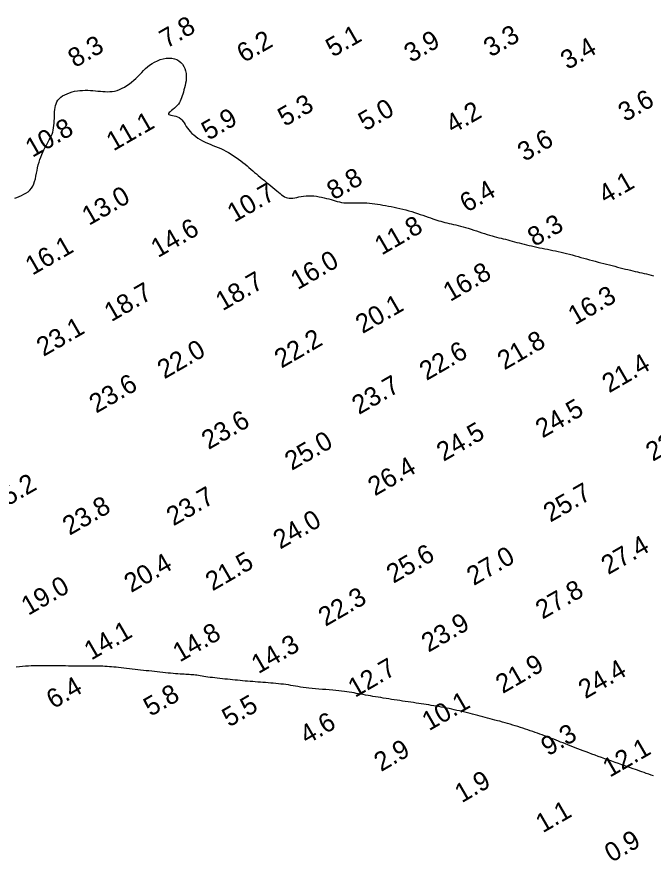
# Model space of a CAD drawing. Extents: x 3024098 to 3056816, y 418252 to 509144.
# Drawn here: x 3025484.7 to 3025652.8, y 428492.7 to 428715.9 of the extents above; entities that cross this region are included whole.
import ezdxf

# ---------------------------------------------------------------- set-up
doc = ezdxf.new("R2010")
doc.units = 0
doc.layers.add('V-CHAN-CONT-EL10', color=7, linetype='Continuous')
doc.layers.add('V-TOPO-SOUN-0911', color=7, linetype='Continuous')

msp = doc.modelspace()

# ---------------------------------------------------------------- linework, layer by layer
at = {"layer": 'V-CHAN-CONT-EL10'}
for points in [[(3025484.13, 428667.98), (3025484.74, 428668.21), (3025485.35, 428668.45), (3025485.96, 428668.72), (3025486.56, 428669.01), (3025487.12, 428669.34), (3025487.65, 428669.71), (3025488.13, 428670.13), (3025488.55, 428670.62), (3025488.89, 428671.17), (3025489.17, 428671.77), (3025489.4, 428672.43), (3025489.59, 428673.12), (3025489.75, 428673.84), (3025489.9, 428674.57), (3025490.04, 428675.32), (3025490.2, 428676.05), (3025490.38, 428676.78), (3025490.58, 428677.49), (3025490.8, 428678.19), (3025491.03, 428678.86), (3025491.28, 428679.52), (3025491.55, 428680.14), (3025491.82, 428680.74), (3025492.11, 428681.32), (3025492.41, 428681.86), (3025492.7, 428682.38), (3025493, 428682.89), (3025493.28, 428683.38), (3025493.54, 428683.88), (3025493.79, 428684.38), (3025494, 428684.89), (3025494.18, 428685.43), (3025494.33, 428685.99), (3025494.43, 428686.58), (3025494.51, 428687.18), (3025494.56, 428687.8), (3025494.6, 428688.42), (3025494.62, 428689.04), (3025494.64, 428689.65), (3025494.66, 428690.25), (3025494.69, 428690.84), (3025494.73, 428691.4), (3025494.81, 428691.94), (3025494.91, 428692.46), (3025495.06, 428692.96), (3025495.26, 428693.43), (3025495.53, 428693.87), (3025495.88, 428694.28), (3025496.3, 428694.67), (3025496.79, 428695.02), (3025497.35, 428695.33), (3025497.96, 428695.61), (3025498.61, 428695.86), (3025499.29, 428696.07), (3025499.98, 428696.24), (3025500.69, 428696.36), (3025501.39, 428696.45), (3025502.08, 428696.5), (3025502.77, 428696.52), (3025503.46, 428696.51), (3025504.14, 428696.48), (3025504.81, 428696.43), (3025505.47, 428696.37), (3025506.12, 428696.31), (3025506.77, 428696.24), (3025507.4, 428696.19), (3025508.03, 428696.15), (3025508.66, 428696.13), (3025509.29, 428696.15), (3025509.92, 428696.21), (3025510.55, 428696.32), (3025511.19, 428696.49), (3025511.84, 428696.73), (3025512.5, 428697.03), (3025513.15, 428697.37), (3025513.79, 428697.77), (3025514.43, 428698.2), (3025515.04, 428698.67), (3025515.62, 428699.16), (3025516.18, 428699.67), (3025516.71, 428700.19), (3025517.21, 428700.71), (3025517.69, 428701.23), (3025518.19, 428701.75), (3025518.69, 428702.25), (3025519.22, 428702.73), (3025519.8, 428703.18), (3025520.42, 428703.61), (3025521.11, 428703.99), (3025521.84, 428704.33), (3025522.61, 428704.61), (3025523.39, 428704.83), (3025524.18, 428704.97), (3025524.94, 428705.03), (3025525.68, 428705), (3025526.36, 428704.87), (3025526.98, 428704.63), (3025527.54, 428704.29), (3025528.03, 428703.87), (3025528.44, 428703.38), (3025528.79, 428702.83), (3025529.07, 428702.24), (3025529.27, 428701.62), (3025529.41, 428700.98), (3025529.47, 428700.33), (3025529.46, 428699.68), (3025529.41, 428699.04), (3025529.31, 428698.4), (3025529.18, 428697.78), (3025529.02, 428697.18), (3025528.86, 428696.6), (3025528.7, 428696.04), (3025528.55, 428695.52), (3025528.4, 428695.02), (3025528.25, 428694.55), (3025528.08, 428694.1), (3025527.89, 428693.67), (3025527.66, 428693.27), (3025527.4, 428692.87), (3025527.09, 428692.49), (3025526.72, 428692.12), (3025526.33, 428691.77), (3025525.92, 428691.44), (3025525.54, 428691.13), (3025525.21, 428690.85), (3025524.95, 428690.6), (3025524.79, 428690.38), (3025524.75, 428690.21), (3025524.86, 428690.09), (3025525.09, 428689.99), (3025525.42, 428689.91), (3025525.83, 428689.84), (3025526.28, 428689.75), (3025526.74, 428689.64), (3025527.2, 428689.49), (3025527.63, 428689.28), (3025528, 428689.01), (3025528.33, 428688.68), (3025528.62, 428688.3), (3025528.9, 428687.89), (3025529.18, 428687.44), (3025529.46, 428686.98), (3025529.77, 428686.51), (3025530.12, 428686.04), (3025530.52, 428685.58), (3025530.97, 428685.13), (3025531.46, 428684.7), (3025532, 428684.29), (3025532.56, 428683.89), (3025533.17, 428683.52), (3025533.79, 428683.16), (3025534.44, 428682.83), (3025535.1, 428682.52), (3025535.78, 428682.23), (3025536.47, 428681.95), (3025537.17, 428681.67), (3025537.87, 428681.39), (3025538.57, 428681.09), (3025539.27, 428680.77), (3025539.97, 428680.43), (3025540.65, 428680.05), (3025541.33, 428679.65), (3025541.99, 428679.22), (3025542.64, 428678.77), (3025543.27, 428678.31), (3025543.87, 428677.85), (3025544.46, 428677.39), (3025545.01, 428676.94), (3025545.54, 428676.5), (3025546.05, 428676.07), (3025546.54, 428675.65), (3025547.03, 428675.23), (3025547.52, 428674.81), (3025548, 428674.39), (3025548.51, 428673.97), (3025549.03, 428673.53), (3025549.57, 428673.08), (3025550.13, 428672.63), (3025550.7, 428672.17), (3025551.27, 428671.71), (3025551.83, 428671.26), (3025552.38, 428670.82), (3025552.9, 428670.39), (3025553.4, 428669.97), (3025553.85, 428669.59), (3025554.27, 428669.23), (3025554.67, 428668.9), (3025555.06, 428668.61), (3025555.45, 428668.37), (3025555.83, 428668.18), (3025556.24, 428668.05), (3025556.66, 428667.98), (3025557.12, 428667.97), (3025557.61, 428668.01), (3025558.12, 428668.1), (3025558.67, 428668.21), (3025559.24, 428668.33), (3025559.84, 428668.45), (3025560.47, 428668.55), (3025561.12, 428668.62), (3025561.79, 428668.64), (3025562.48, 428668.63), (3025563.18, 428668.58), (3025563.88, 428668.5), (3025564.57, 428668.39), (3025565.25, 428668.26), (3025565.91, 428668.11), (3025566.55, 428667.95), (3025567.15, 428667.78), (3025567.73, 428667.6), (3025568.29, 428667.43), (3025568.83, 428667.27), (3025569.38, 428667.12), (3025569.94, 428666.99), (3025570.51, 428666.88), (3025571.1, 428666.8), (3025571.72, 428666.75), (3025572.37, 428666.73), (3025573.03, 428666.73), (3025573.72, 428666.74), (3025574.42, 428666.76), (3025575.12, 428666.77), (3025575.83, 428666.78), (3025576.53, 428666.77), (3025577.23, 428666.73), (3025577.92, 428666.68), (3025578.62, 428666.61), (3025579.31, 428666.52), (3025580.01, 428666.41), (3025580.71, 428666.3), (3025581.42, 428666.17), (3025582.15, 428666.04), (3025582.88, 428665.9), (3025583.63, 428665.75), (3025584.39, 428665.6), (3025585.16, 428665.44), (3025585.93, 428665.27), (3025586.71, 428665.08), (3025587.49, 428664.89), (3025588.26, 428664.68), (3025589.04, 428664.45), (3025589.8, 428664.21), (3025590.56, 428663.97), (3025591.3, 428663.72), (3025592.02, 428663.47), (3025592.71, 428663.23), (3025593.38, 428662.99), (3025594.01, 428662.77), (3025594.61, 428662.57), (3025595.18, 428662.38), (3025595.73, 428662.2), (3025596.26, 428662.03), (3025596.79, 428661.88), (3025597.31, 428661.73), (3025597.83, 428661.59), (3025598.37, 428661.46), (3025598.92, 428661.33), (3025599.49, 428661.2), (3025600.08, 428661.07), (3025600.69, 428660.93), (3025601.31, 428660.78), (3025601.96, 428660.62), (3025602.62, 428660.45), (3025603.3, 428660.26), (3025604, 428660.05), (3025604.72, 428659.82), (3025605.44, 428659.58), (3025606.17, 428659.34), (3025606.89, 428659.09), (3025607.6, 428658.85), (3025608.3, 428658.62), (3025608.98, 428658.41), (3025609.63, 428658.21), (3025610.27, 428658.03), (3025610.88, 428657.86), (3025611.48, 428657.71), (3025612.08, 428657.55), (3025612.66, 428657.41), (3025613.24, 428657.27), (3025613.83, 428657.12), (3025614.41, 428656.97), (3025615.01, 428656.81), (3025615.6, 428656.65), (3025616.21, 428656.48), (3025616.83, 428656.32), (3025617.45, 428656.15), (3025618.09, 428655.99), (3025618.73, 428655.83), (3025619.39, 428655.67), (3025620.06, 428655.51), (3025620.73, 428655.36), (3025621.42, 428655.21), (3025622.11, 428655.06), (3025622.81, 428654.91), (3025623.51, 428654.77), (3025624.22, 428654.62), (3025624.93, 428654.48), (3025625.64, 428654.34), (3025626.35, 428654.19), (3025627.07, 428654.04), (3025627.79, 428653.89), (3025628.52, 428653.73), (3025629.25, 428653.55), (3025629.99, 428653.38), (3025630.73, 428653.18), (3025631.48, 428652.98), (3025632.24, 428652.78), (3025633, 428652.57), (3025633.76, 428652.35), (3025634.52, 428652.13), (3025635.28, 428651.92), (3025636.04, 428651.71), (3025636.8, 428651.5), (3025637.56, 428651.3), (3025638.31, 428651.1), (3025639.06, 428650.91), (3025639.81, 428650.72), (3025640.55, 428650.53), (3025641.29, 428650.35), (3025642.01, 428650.16), (3025642.73, 428649.98), (3025643.45, 428649.79), (3025644.15, 428649.61), (3025644.84, 428649.43), (3025645.52, 428649.26), (3025646.18, 428649.1), (3025646.83, 428648.94), (3025647.47, 428648.79), (3025648.09, 428648.64), (3025648.69, 428648.51), (3025649.29, 428648.38), (3025649.89, 428648.24), (3025650.48, 428648.11), (3025651.09, 428647.97), (3025651.71, 428647.82), (3025652.34, 428647.66), (3025652.99, 428647.49)], [(3025652.96, 428515.25), (3025652.3, 428515.49), (3025651.67, 428515.72), (3025651.05, 428515.94), (3025650.47, 428516.16), (3025649.9, 428516.36), (3025649.33, 428516.56), (3025648.76, 428516.76), (3025648.17, 428516.96), (3025647.56, 428517.17), (3025646.9, 428517.4), (3025646.19, 428517.65), (3025645.41, 428517.92), (3025644.59, 428518.21), (3025643.73, 428518.51), (3025642.83, 428518.83), (3025641.92, 428519.15), (3025641.01, 428519.48), (3025640.1, 428519.8), (3025639.2, 428520.13), (3025638.34, 428520.44), (3025637.5, 428520.74), (3025636.69, 428521.04), (3025635.9, 428521.33), (3025635.14, 428521.62), (3025634.4, 428521.9), (3025633.67, 428522.17), (3025632.97, 428522.44), (3025632.28, 428522.71), (3025631.61, 428522.97), (3025630.95, 428523.23), (3025630.3, 428523.48), (3025629.66, 428523.73), (3025629.04, 428523.98), (3025628.41, 428524.23), (3025627.8, 428524.48), (3025627.19, 428524.72), (3025626.58, 428524.96), (3025625.97, 428525.2), (3025625.37, 428525.43), (3025624.76, 428525.66), (3025624.15, 428525.9), (3025623.54, 428526.12), (3025622.92, 428526.35), (3025622.3, 428526.57), (3025621.67, 428526.79), (3025621.03, 428527.01), (3025620.39, 428527.23), (3025619.75, 428527.44), (3025619.09, 428527.66), (3025618.43, 428527.87), (3025617.77, 428528.09), (3025617.1, 428528.3), (3025616.42, 428528.51), (3025615.74, 428528.72), (3025615.06, 428528.92), (3025614.39, 428529.12), (3025613.71, 428529.32), (3025613.04, 428529.51), (3025612.37, 428529.7), (3025611.71, 428529.87), (3025611.06, 428530.04), (3025610.41, 428530.21), (3025609.76, 428530.37), (3025609.11, 428530.53), (3025608.47, 428530.7), (3025607.81, 428530.86), (3025607.16, 428531.03), (3025606.49, 428531.2), (3025605.82, 428531.38), (3025605.15, 428531.56), (3025604.47, 428531.74), (3025603.78, 428531.92), (3025603.09, 428532.09), (3025602.4, 428532.27), (3025601.71, 428532.44), (3025601.01, 428532.6), (3025600.31, 428532.76), (3025599.61, 428532.91), (3025598.91, 428533.05), (3025598.22, 428533.2), (3025597.53, 428533.33), (3025596.85, 428533.46), (3025596.18, 428533.58), (3025595.51, 428533.7), (3025594.86, 428533.81), (3025594.2, 428533.92), (3025593.55, 428534.03), (3025592.89, 428534.13), (3025592.23, 428534.23), (3025591.57, 428534.34), (3025590.89, 428534.44), (3025590.2, 428534.54), (3025589.5, 428534.65), (3025588.79, 428534.75), (3025588.08, 428534.86), (3025587.35, 428534.97), (3025586.63, 428535.07), (3025585.9, 428535.18), (3025585.17, 428535.29), (3025584.44, 428535.4), (3025583.71, 428535.51), (3025582.98, 428535.62), (3025582.26, 428535.73), (3025581.55, 428535.85), (3025580.85, 428535.96), (3025580.16, 428536.07), (3025579.48, 428536.18), (3025578.81, 428536.3), (3025578.15, 428536.41), (3025577.51, 428536.52), (3025576.88, 428536.64), (3025576.25, 428536.75), (3025575.63, 428536.86), (3025575.02, 428536.97), (3025574.41, 428537.08), (3025573.8, 428537.19), (3025573.19, 428537.3), (3025572.56, 428537.41), (3025571.92, 428537.51), (3025571.25, 428537.6), (3025570.54, 428537.7), (3025569.8, 428537.79), (3025569.01, 428537.87), (3025568.17, 428537.94), (3025567.28, 428538.02), (3025566.37, 428538.08), (3025565.45, 428538.15), (3025564.53, 428538.22), (3025563.62, 428538.29), (3025562.74, 428538.37), (3025561.9, 428538.46), (3025561.12, 428538.55), (3025560.38, 428538.66), (3025559.67, 428538.77), (3025559, 428538.88), (3025558.35, 428538.99), (3025557.71, 428539.1), (3025557.08, 428539.21), (3025556.45, 428539.31), (3025555.81, 428539.4), (3025555.15, 428539.48), (3025554.49, 428539.56), (3025553.83, 428539.63), (3025553.15, 428539.7), (3025552.47, 428539.76), (3025551.79, 428539.82), (3025551.11, 428539.87), (3025550.43, 428539.93), (3025549.74, 428539.98), (3025549.06, 428540.03), (3025548.38, 428540.08), (3025547.7, 428540.14), (3025547.03, 428540.19), (3025546.36, 428540.24), (3025545.69, 428540.3), (3025545.02, 428540.36), (3025544.36, 428540.42), (3025543.7, 428540.48), (3025543.04, 428540.54), (3025542.38, 428540.61), (3025541.71, 428540.67), (3025541.05, 428540.74), (3025540.37, 428540.81), (3025539.69, 428540.88), (3025539.01, 428540.96), (3025538.34, 428541.03), (3025537.67, 428541.1), (3025537.01, 428541.18), (3025536.38, 428541.26), (3025535.77, 428541.33), (3025535.19, 428541.41), (3025534.64, 428541.49), (3025534.13, 428541.57), (3025533.64, 428541.65), (3025533.18, 428541.72), (3025532.73, 428541.79), (3025532.3, 428541.86), (3025531.89, 428541.91), (3025531.48, 428541.96), (3025531.07, 428542), (3025530.66, 428542.03), (3025530.25, 428542.06), (3025529.81, 428542.08), (3025529.37, 428542.11), (3025528.89, 428542.13), (3025528.39, 428542.16), (3025527.85, 428542.19), (3025527.28, 428542.24), (3025526.66, 428542.29), (3025526.02, 428542.34), (3025525.35, 428542.4), (3025524.66, 428542.47), (3025523.95, 428542.54), (3025523.24, 428542.61), (3025522.52, 428542.69), (3025521.79, 428542.77), (3025521.07, 428542.85), (3025520.34, 428542.93), (3025519.62, 428543.01), (3025518.89, 428543.09), (3025518.15, 428543.17), (3025517.42, 428543.26), (3025516.67, 428543.34), (3025515.93, 428543.43), (3025515.18, 428543.51), (3025514.44, 428543.6), (3025513.71, 428543.68), (3025512.98, 428543.76), (3025512.28, 428543.84), (3025511.6, 428543.91), (3025510.95, 428543.98), (3025510.33, 428544.04), (3025509.73, 428544.09), (3025509.15, 428544.14), (3025508.57, 428544.18), (3025507.99, 428544.21), (3025507.4, 428544.24), (3025506.79, 428544.27), (3025506.15, 428544.28), (3025505.47, 428544.29), (3025504.76, 428544.3), (3025504.02, 428544.3), (3025503.26, 428544.3), (3025502.48, 428544.3), (3025501.67, 428544.3), (3025500.86, 428544.3), (3025500.03, 428544.3), (3025499.2, 428544.31), (3025498.37, 428544.32), (3025497.54, 428544.33), (3025496.72, 428544.34), (3025495.91, 428544.35), (3025495.11, 428544.36), (3025494.33, 428544.37), (3025493.56, 428544.38), (3025492.82, 428544.39), (3025492.1, 428544.4), (3025491.39, 428544.4), (3025490.68, 428544.4), (3025489.97, 428544.39), (3025489.26, 428544.37), (3025488.52, 428544.34), (3025487.77, 428544.3), (3025486.99, 428544.25), (3025486.19, 428544.19), (3025485.37, 428544.12), (3025484.54, 428544.04)]]:
    msp.add_lwpolyline(points, dxfattribs=at)

# ---------------------------------------------------------------- texts
at = {"layer": 'V-TOPO-SOUN-0911'}
for s, p in [('7.8', (3025524.25, 428707.47)), ('6.2', (3025544.69, 428703.67)), ('5.1', (3025568.19, 428705.13)), ('3.9', (3025588.88, 428703.7)), ('3.3', (3025609.91, 428705.15)), ('8.3', (3025500.07, 428702.36)), ('3.4', (3025630.25, 428701.83)), ('3.6', (3025645.47, 428688.06)), ('5.3', (3025555.51, 428686.81)), ('5.0', (3025576.79, 428685.62)), ('5.9', (3025535.34, 428683.16)), ('4.2', (3025599.9, 428684.94)), ('11.1 ', (3025510.22, 428680.32)), ('10.8 ', (3025488.82, 428678.63)), ('3.6', (3025618.87, 428677.56)), ('8.8', (3025568.47, 428667.38)), ('4.1', (3025640.27, 428666.35)), ('10.7 ', (3025542.16, 428661.47)), ('6.4', (3025603.61, 428664.1)), ('13.0 ', (3025503.76, 428660.65)), ('14.6 ', (3025521.98, 428652.13)), ('11.8 ', (3025581.11, 428652.81)), ('8.3', (3025621.52, 428655.08)), ('16.1 ', (3025488.8, 428647.48)), ('16.0 ', (3025558.91, 428643.65)), ('16.8 ', (3025599.22, 428640.54)), ('18.7 ', (3025539.08, 428638.08)), ('18.7 ', (3025509.65, 428635.19)), ('16.3 ', (3025632.22, 428634.34)), ('20.1 ', (3025576.07, 428632.06)), ('23.1 ', (3025491.75, 428626.02)), ('22.2 ', (3025554.63, 428622.92)), ('21.8 ', (3025613.55, 428622.46)), ('22.0 ', (3025523.68, 428620.07)), ('22.6 ', (3025592.95, 428619.65)), ('21.4 ', (3025641.21, 428616.39)), ('23.6 ', (3025505.68, 428611.02)), ('23.7 ', (3025575.1, 428610.65)), ('24.5 ', (3025623.62, 428604.45)), ('23.6 ', (3025535.37, 428601.4)), ('24.5 ', (3025597.47, 428598.28)), ('23.8 ', (3025652.76, 428598.28)), ('25.0 ', (3025557.34, 428595.89)), ('26.4 ', (3025579.33, 428589.13)), ('25.2 ', (3025479.07, 428584.67)), ('23.7 ', (3025526.09, 428581.22)), ('25.7 ', (3025625.69, 428582.21)), ('23.8 ', (3025498.63, 428578.73)), ('24.0 ', (3025554.29, 428575.08)), ('27.4 ', (3025640.98, 428568.33)), ('25.6 ', (3025584.22, 428566.04)), ('27.0 ', (3025605.43, 428565.44)), ('20.4 ', (3025514.9, 428563.6)), ('21.5 ', (3025536.41, 428564.03)), ('19.0 ', (3025487.72, 428557.57)), ('27.8 ', (3025623.63, 428556.55)), ('22.3 ', (3025566.24, 428554.65)), ('23.9 ', (3025593.47, 428547.82)), ('14.1 ', (3025504.35, 428545.74)), ('14.8 ', (3025527.76, 428545.23)), ('14.3 ', (3025548.53, 428542.15)), ('12.7 ', (3025574.08, 428535.88)), ('21.9 ', (3025613.09, 428536.9)), ('24.4 ', (3025634.94, 428535.52)), ('6.4', (3025494.36, 428532.87)), ('5.8', (3025520.05, 428530.87)), ('5.5', (3025540.77, 428528.05)), ('10.1 ', (3025593.62, 428527.07)), ('4.6', (3025561.35, 428523.49)), ('9.3', (3025625.07, 428520.4)), ('2.9', (3025580.94, 428516.27)), ('12.1 ', (3025641.39, 428514.77)), ('1.9', (3025602.27, 428508.03)), ('1.1', (3025623.67, 428500.08)), ('0.9', (3025641.87, 428492.28))]:
    msp.add_text(s, height=5, rotation=30, dxfattribs=at).set_placement(p)

doc.saveas('drawing.dxf')
